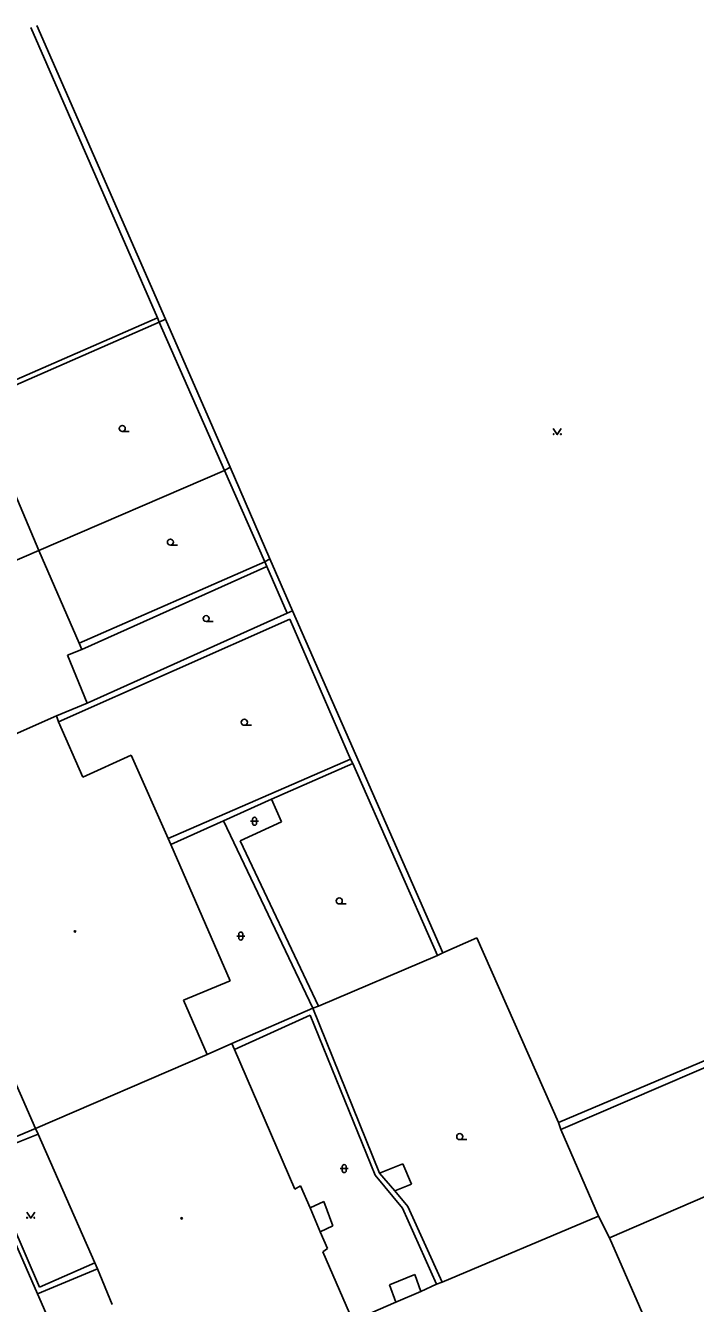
# Model space of a CAD drawing. Extents: x -599770 to -598493, y -1162076 to -1159209.
# Drawn here: x -598698.9 to -598657.2, y -1159412.8 to -1159333.2 of the extents above; entities that cross this region are included whole.
import ezdxf

# ---------------------------------------------------------------- set-up
doc = ezdxf.new("R2010")
doc.units = 0
doc.layers.add('Podklad', color=7, linetype='Continuous')

msp = doc.modelspace()

# ---------------------------------------------------------------- linework, layer by layer
at = {"layer": 'Podklad'}
for p, q in [((-598692.9, -1159358.488), (-598692.462, -1159358.488)), ((-598689.9, -1159365.567), (-598689.462, -1159365.567)), ((-598687.67, -1159370.328), (-598687.233, -1159370.328)), ((-598685.29, -1159376.788), (-598684.852, -1159376.788)), ((-598684.903, -1159382.768), (-598684.403, -1159382.768)), ((-598684.778, -1159382.643), (-598684.778, -1159382.893)), ((-598684.528, -1159382.643), (-598684.528, -1159382.893)), ((-598679.37, -1159387.918), (-598678.933, -1159387.918)), ((-598685.763, -1159389.918), (-598685.263, -1159389.918)), ((-598685.638, -1159389.793), (-598685.638, -1159390.043)), ((-598685.388, -1159389.793), (-598685.388, -1159390.043)), ((-598671.86, -1159402.597), (-598671.422, -1159402.597)), ((-598679.313, -1159404.408), (-598678.813, -1159404.408)), ((-598679.188, -1159404.283), (-598679.188, -1159404.533)), ((-598678.938, -1159404.283), (-598678.938, -1159404.533))]:
    msp.add_line(p, q, dxfattribs=at)
for points in [[(-598698.61, -1159333.33), (-598690.71, -1159351.41)], [(-598698.22, -1159333.2), (-598690.21, -1159351.48)], [(-598690.71, -1159351.41), (-598700.85, -1159355.84)], [(-598700.76, -1159356.12), (-598690.59, -1159351.67)], [(-598690.71, -1159351.41), (-598690.59, -1159351.67)], [(-598690.59, -1159351.67), (-598690.21, -1159351.48)], [(-598690.59, -1159351.67), (-598686.52, -1159360.91)], [(-598690.21, -1159351.48), (-598686.18, -1159360.71)], [(-598666.03, -1159358.305), (-598665.78, -1159358.68), (-598665.53, -1159358.305)], [(-598700.62, -1159359.99), (-598698.11, -1159365.9)], [(-598686.52, -1159360.91), (-598686.18, -1159360.71)], [(-598686.18, -1159360.71), (-598683.7, -1159366.42)], [(-598698.11, -1159365.9), (-598686.52, -1159360.91)], [(-598686.52, -1159360.91), (-598684.02, -1159366.61)], [(-598711.55, -1159371.7), (-598698.11, -1159365.9)], [(-598698.11, -1159365.9), (-598695.58, -1159371.68)], [(-598684.02, -1159366.61), (-598683.7, -1159366.42)], [(-598683.7, -1159366.42), (-598682.29, -1159369.65)], [(-598695.58, -1159371.68), (-598684.02, -1159366.61)], [(-598683.88, -1159366.9), (-598695.42, -1159372.06)], [(-598684.02, -1159366.61), (-598683.88, -1159366.9)], [(-598683.88, -1159366.9), (-598682.62, -1159369.81)], [(-598696.88, -1159376.57), (-598682.46, -1159370.18)], [(-598695.08, -1159375.41), (-598682.62, -1159369.81)], [(-598682.62, -1159369.81), (-598682.29, -1159369.65)], [(-598682.46, -1159370.18), (-598678.68, -1159378.89)], [(-598682.29, -1159369.65), (-598672.92, -1159390.96)], [(-598695.58, -1159371.68), (-598695.42, -1159372.06)], [(-598695.42, -1159372.06), (-598696.32, -1159372.42)], [(-598696.32, -1159372.42), (-598695.08, -1159375.41)], [(-598695.08, -1159375.41), (-598697.01, -1159376.19)], [(-598707.56, -1159380.87), (-598697.01, -1159376.19)], [(-598697.01, -1159376.19), (-598696.88, -1159376.57)], [(-598696.88, -1159376.57), (-598695.35, -1159380.02)], [(-598695.35, -1159380.02), (-598692.34, -1159378.66)], [(-598692.34, -1159378.66), (-598690.03, -1159383.85)], [(-598678.68, -1159378.89), (-598690.03, -1159383.85)], [(-598678.68, -1159378.89), (-598678.52, -1159379.18)], [(-598683.59, -1159381.4), (-598678.52, -1159379.18)], [(-598678.52, -1159379.18), (-598673.25, -1159391.12)], [(-598686.58, -1159382.74), (-598683.59, -1159381.4)], [(-598682.97, -1159382.81), (-598683.59, -1159381.4)], [(-598689.87, -1159384.21), (-598686.58, -1159382.74)], [(-598686.58, -1159382.74), (-598681.02, -1159394.42)], [(-598685.54, -1159383.98), (-598682.97, -1159382.81)], [(-598690.03, -1159383.85), (-598689.87, -1159384.21)], [(-598689.87, -1159384.21), (-598686.18, -1159392.7)], [(-598680.66, -1159394.29), (-598685.54, -1159383.98)], [(-598672.92, -1159390.96), (-598670.8, -1159390.02)], [(-598670.8, -1159390.02), (-598665.71, -1159401.54)], [(-598673.25, -1159391.12), (-598672.92, -1159390.96)], [(-598680.66, -1159394.29), (-598673.25, -1159391.12)], [(-598665.71, -1159401.54), (-598643.66, -1159392.2)], [(-598698.31, -1159401.9), (-598702.15, -1159393.19)], [(-598686.18, -1159392.7), (-598689.09, -1159393.92)], [(-598689.09, -1159393.92), (-598687.6, -1159397.3)], [(-598686.06, -1159396.61), (-598681.02, -1159394.42)], [(-598685.9, -1159396.99), (-598681.19, -1159394.85)], [(-598681.19, -1159394.85), (-598677.13, -1159404.81)], [(-598681.02, -1159394.42), (-598680.66, -1159394.29)], [(-598676.86, -1159404.69), (-598681.02, -1159394.42)], [(-598665.55, -1159401.97), (-598650.86, -1159395.65)], [(-598687.6, -1159397.3), (-598686.06, -1159396.61)], [(-598686.06, -1159396.61), (-598685.9, -1159396.99)], [(-598698.31, -1159401.9), (-598687.6, -1159397.3)], [(-598685.9, -1159396.99), (-598682.14, -1159405.68)], [(-598701.74, -1159403.33), (-598698.31, -1159401.9)], [(-598698.15, -1159402.27), (-598698.31, -1159401.9)], [(-598665.55, -1159401.97), (-598665.71, -1159401.54)], [(-598663.21, -1159407.37), (-598665.55, -1159401.97)], [(-598698.15, -1159402.27), (-598701.6, -1159403.63)], [(-598694.61, -1159410.27), (-598698.15, -1159402.27)], [(-598698.18, -1159412.21), (-598702.03, -1159403.45)], [(-598701.6, -1159403.63), (-598698.06, -1159411.8)], [(-598676.86, -1159404.69), (-598675.41, -1159404.1)], [(-598675.41, -1159404.1), (-598674.86, -1159405.38)], [(-598677.13, -1159404.81), (-598675.44, -1159406.87)], [(-598675.9, -1159405.78), (-598676.86, -1159404.69)], [(-598674.86, -1159405.38), (-598675.9, -1159405.78)], [(-598682.14, -1159405.68), (-598681.79, -1159405.47)], [(-598681.79, -1159405.47), (-598681.18, -1159406.84)], [(-598675.1, -1159406.77), (-598675.9, -1159405.78)], [(-598662.52, -1159408.72), (-598655.64, -1159405.75)], [(-598681.18, -1159406.84), (-598680.33, -1159406.46)], [(-598681.18, -1159406.84), (-598680.56, -1159408.34)], [(-598680.33, -1159406.46), (-598679.77, -1159407.97)], [(-598675.44, -1159406.87), (-598673.3, -1159411.61)], [(-598672.95, -1159411.47), (-598675.1, -1159406.77)], [(-598698.86, -1159407.115), (-598698.61, -1159407.49), (-598698.36, -1159407.115)], [(-598672.95, -1159411.47), (-598663.21, -1159407.37)], [(-598663.21, -1159407.37), (-598662.52, -1159408.72)], [(-598679.77, -1159407.97), (-598680.56, -1159408.34)], [(-598680.56, -1159408.34), (-598680.1, -1159409.39)], [(-598680.1, -1159409.39), (-598680.39, -1159409.58)], [(-598657.85, -1159419.42), (-598662.52, -1159408.72)], [(-598680.39, -1159409.58), (-598678.52, -1159413.89)], [(-598694.44, -1159410.65), (-598698.18, -1159412.21)], [(-598698.06, -1159411.8), (-598694.61, -1159410.27)], [(-598694.44, -1159410.65), (-598694.61, -1159410.27)], [(-598693.53, -1159412.88), (-598694.44, -1159410.65)], [(-598674.66, -1159411), (-598676.25, -1159411.65)], [(-598674.29, -1159412.06), (-598674.66, -1159411)], [(-598676.25, -1159411.65), (-598675.84, -1159412.73)], [(-598674.29, -1159412.06), (-598673.3, -1159411.61)], [(-598673.3, -1159411.61), (-598672.95, -1159411.47)], [(-598698.18, -1159412.21), (-598697.22, -1159414.39)], [(-598675.84, -1159412.73), (-598674.29, -1159412.06)], [(-598678.52, -1159413.89), (-598675.84, -1159412.73)]]:
    msp.add_lwpolyline(points, dxfattribs=at)
for centre, radius in [((-598692.9, -1159358.3), 0.188), ((-598666.005, -1159358.655), 0.025), ((-598665.555, -1159358.655), 0.025), ((-598689.9, -1159365.38), 0.188), ((-598687.67, -1159370.14), 0.188), ((-598685.29, -1159376.6), 0.188), ((-598679.37, -1159387.73), 0.188), ((-598695.85, -1159389.63), 0.045), ((-598695.85, -1159389.63), 0.0199), ((-598671.86, -1159402.41), 0.188), ((-598698.835, -1159407.465), 0.025), ((-598698.385, -1159407.465), 0.025), ((-598689.2, -1159407.5), 0.045), ((-598689.2, -1159407.5), 0.0199)]:
    msp.add_circle(centre, radius, dxfattribs=at)
for centre, start, end in [((-598684.653, -1159382.643), 0, 180), ((-598684.653, -1159382.893), 180, 0), ((-598685.513, -1159389.793), 0, 180), ((-598685.513, -1159390.043), 180, 0), ((-598679.063, -1159404.283), 0, 180), ((-598679.063, -1159404.533), 180, 0)]:
    msp.add_arc(centre, 0.125, start, end, dxfattribs=at)

doc.saveas('drawing.dxf')
